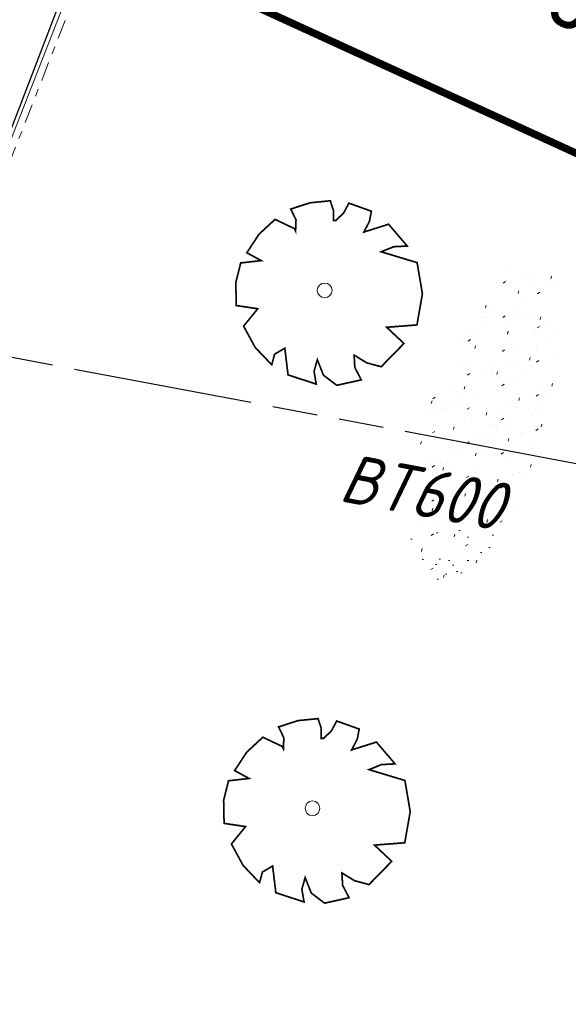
# Model space of a CAD drawing. Header units: metres. Extents: x 111546 to 149831, y 498798 to 507863.
# Tile 965 of 1056: x 111977.2 to 111984.53, y 501841.54 to 501854.71. Entities that reach past the tile are written whole.
import ezdxf
from ezdxf.enums import TextEntityAlignment as Align

# ---------------------------------------------------------------- set-up
doc = ezdxf.new("R2010")
doc.units = ezdxf.units.M
doc.linetypes.add('ACAD_ISO09W100', pattern=[45, 24, -3, 6, -3, 6, -3])
doc.linetypes.add('DASHDOT', pattern=[25.4, 12.7, -6.35, 0, -6.35])
for name, color, linetype in [('0-depot', 7, 'FENCELINE2'), ('2-bs-Streng gemengd', 252, 'ACAD_ISO09W100'), ('2-bs-Streng gemengd diameter', 252, 'Continuous'), ('3-vw-band-ob 6x20', 30, 'Continuous'), ('Q26_BOOM', 252, 'Continuous')]:
    doc.layers.add(name, color=color, linetype=linetype)
for name, color, linetype, lineweight in [('3-nw-band-ob 10x20', 7, 'Continuous', 13), ('3-nw-band-ob 10x20-achterkant', 7, 'DASHDOT', 13), ('4-nw-gazon', 7, 'Continuous', 5)]:
    doc.layers.add(name, color=color, linetype=linetype, lineweight=lineweight)
doc.styles.get("Standard").update_dxf_attribs({"font": 'isocp-ie.shx'})
doc.styles.add('Zaanstad', font='ARIALN.TTF')
doc.linetypes.add('FENCELINE2', pattern='A,6.35,-2.54,[132,ltypeshp.shx,S=2.54,R=0,X=-2.54,Y=0],-2.54,25.4', length=36.83)

# ---------------------------------------------------------------- blocks, each defined once
blk = doc.blocks.new('Q26')
at = {"linetype": 'Continuous', "lineweight": 20, "const_width": 0.0225}
blk.add_lwpolyline([(0.757, 0.516), (1.237, 0.371), (1.308, -0.046), (1.235, -0.463), (0.83, -0.494), (1.061, -0.711), (0.757, -1.022), (0.565, -0.971), (0.395, -0.867), (0.404, -1.032), (0.49, -1.198), (0.163, -1.271), (-0.015, -1.136), (-0.097, -0.929), (-0.141, -1.084), (-0.112, -1.255), (-0.489, -1.131), (-0.532, -0.774), (-0.668, -0.854), (-0.707, -0.996), (-0.927, -0.766), (-1.083, -0.479), (-0.894, -0.246), (-1.181, -0.203), (-1.187, 0.104), (-1.122, 0.367), (-0.847, 0.398), (-1.04, 0.503), (-0.879, 0.749), (-0.663, 0.95), (-0.402, 0.826), (-0.388, 0.795), (-0.382, 0.942), (-0.452, 1.088), (-0.194, 1.172), (0.076, 1.199), (0.118, 1.07), (0.119, 0.935), (0.148, 0.935), (0.252, 1.031), (0.325, 1.167), (0.626, 1.059), (0.6, 0.925), (0.525, 0.78), (0.856, 0.885), (1.105, 0.593), (0.924, 0.584)], close=True, dxfattribs=at)
at = {"linetype": 'Continuous', "lineweight": 20}
blk.add_circle((0.001, -0.001), 0.0983, dxfattribs=at)

msp = doc.modelspace()

# ---------------------------------------------------------------- hatches: boundary and pattern name
at = {"layer": '4-nw-gazon', "ltscale": 0.1}
h = msp.add_hatch(dxfattribs=at)
h.set_pattern_fill('AGR-GRAS_GAZON', color=256, scale=0.25, angle=-113.13273, pattern_type=2)
h.set_pattern_definition([(241.78164, (112043.4212, 501750.41204), (0.2124434, -0.4326158), [0, -0.38, 0, -0.425, 0, -0.40625]), (211.78164, (112043.4212, 501750.41204), (-0.113171, -0.8250642), [0, -0.205, 0, -0.3425, 0, -0.13125]), (171.78164, (112043.7015, 501750.5385), (-0.7090806, -0.3214408), [0, -0.125, 0, -0.45, 0, -0.5875]), (161.78164, (112043.7015, 501750.5385), (-0.5948175, -0.5090546), [0, -0.0625, 0, -0.295, 0, -0.3375]), (255.28164, (112044.3917, 501749.80493), (0.2956015, -0.3487878), [0.0375, -0.523875]), (214.28164, (112043.60833, 501751.5414), (-0.0057321, -0.4571655), [0.0375, -0.523875])])
edge = h.paths.add_edge_path()
edge.add_ellipse((111983.4183, 501849.3188), major_axis=(-0.6872, -2.1913), ratio=0.3346445, start_angle=0, end_angle=360)

# ---------------------------------------------------------------- linework, layer by layer
at = {"layer": '0-depot', "ltscale": 0.05, "const_width": 0.1}
msp.add_lwpolyline([(112000.9247, 501869.1361), (111999.3411, 501843.2222), (111985.6246, 501845.6214), (111985.6844, 501852.4478), (111978.6156, 501855.687), (111983.8251, 501869.4084), (111987.8328, 501869.2682)], close=True, dxfattribs=at)
at = {"layer": '2-bs-Streng gemengd', "ltscale": 0.1, "flags": 128}
msp.add_lwpolyline([(111997.977, 501846.257), (111953.1402, 501854.7053)], dxfattribs=at)
at = {"layer": '3-nw-band-ob 10x20'}
msp.add_lwpolyline([(111990.7804, 501871.6932), (111985.0795, 501871.8009, 0.314045), (111984.1292, 501871.165), (111975.6997, 501849.593)], format="xyb", dxfattribs=at)
at = {"layer": '3-nw-band-ob 10x20-achterkant', "ltscale": 0.02}
msp.add_lwpolyline([(111990.7785, 501871.5932), (111985.0776, 501871.7009, 0.314045), (111984.2223, 501871.1286), (111975.7928, 501849.5566, 0.0001041), (111975.7564, 501849.4635, 0.0001041)], format="xyb", dxfattribs=at)
at = {"layer": '3-vw-band-ob 6x20', "ltscale": 0.05}
msp.add_lwpolyline([(111983.871, 501870.975), (111971.951, 501839.879), (111970.993, 501836.986), (111970.638, 501835.003), (111969.913, 501795.86)], dxfattribs=at)

# ---------------------------------------------------------------- block references
at = {"layer": 'Q26_BOOM'}
for p in [(111981.274, 501851.092), (111981.111, 501844.161)]:
    msp.add_blockref('Q26', p, dxfattribs=at)

# ---------------------------------------------------------------- texts
at = {"layer": '0-depot', "ltscale": 0.02, "style": 'Zaanstad'}
msp.add_text('(rekening houden met tijdelijke By-Pass)', height=0.937435, rotation=333.68158, dxfattribs=at).set_placement((111980.8206, 501856.724))
at = {"layer": '2-bs-Streng gemengd diameter', "oblique": 15}
msp.add_text('BT600', height=0.65, rotation=349.32921, dxfattribs=at).set_placement((111981.4143, 501848.0845), align=Align.BOTTOM_LEFT)

doc.saveas('drawing.dxf')
